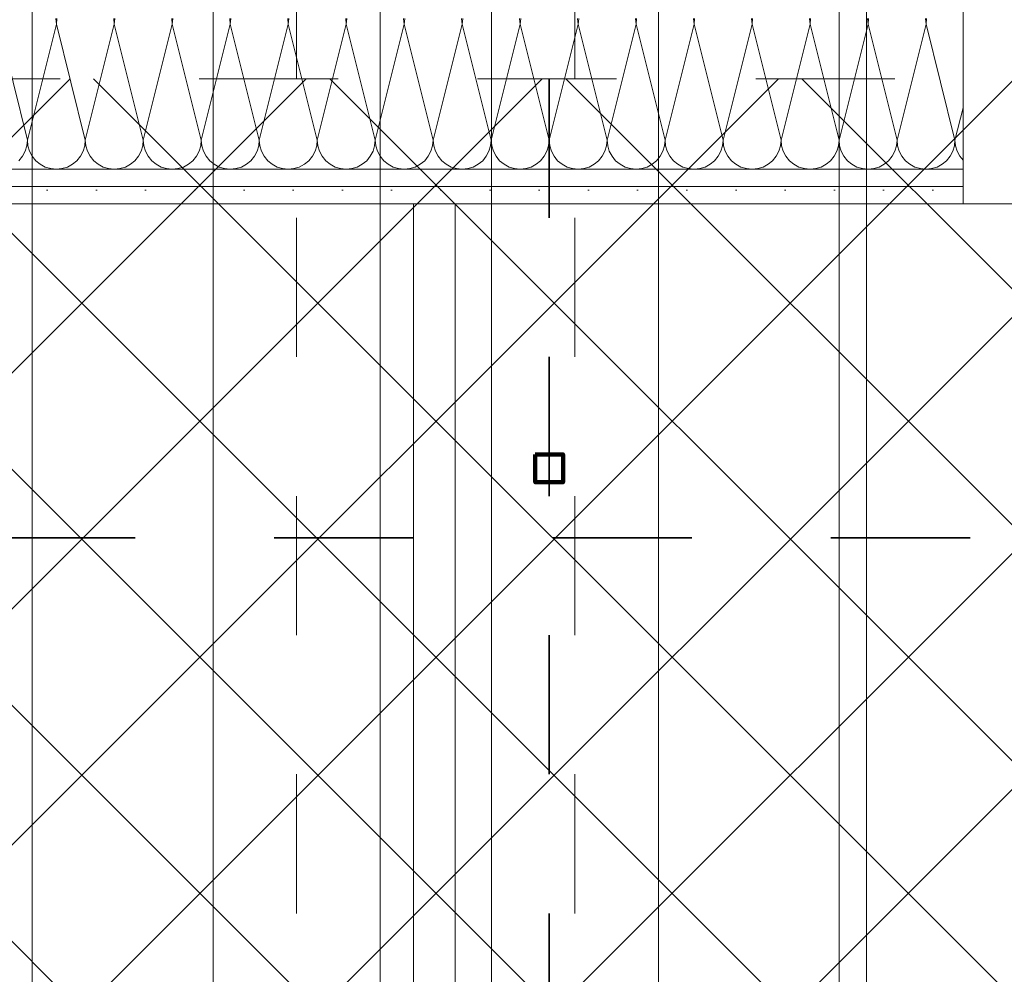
# Model space of a CAD drawing. Header units: metres. Extents: x -3.6 to 85.2, y -11 to 16.8.
# Tile 373 of 508: x 45.182 to 45.89, y 3.166 to 3.852. Entities that reach past the tile are written whole.
import ezdxf

# ---------------------------------------------------------------- set-up
doc = ezdxf.new("R2010")
doc.units = ezdxf.units.M
doc.header["$MEASUREMENT"] = 0
for name, pattern in [('Achse', [0.2, 0.1, -0.05, 0, -0.05]), ('Punktlinie weit', [0.06, 0.01, -0.05]), ('STRICHPUNKT', [0.015, 0.0075, -0.00375, 0, -0.00375])]:
    doc.linetypes.add(name, pattern=pattern)
for name, color, linetype in [('154 - Bemaßung_ Beschriftung.Ausbau - Deckenspiegel', 7, 'Continuous'), ('305 - Elemente.Linie_ Schraffur - Deckenspiegel', 7, 'Continuous'), ('Neubau_606 - Struktur.Wand Innen Ausbau', 7, 'Continuous'), ('Neubau_651 - Abdeckung.Decke abgehängt_ bekleidet', 7, 'Continuous'), ('Neubau_702 - Einrichtung.Möbel Sanitär', 7, 'Continuous')]:
    doc.layers.add(name, color=color, linetype=linetype)
doc.styles.add('ERSTELLTER_STIL_2', font='txt')
doc.dimstyles.new('ERSTELLTER_STIL__3', dxfattribs={"dimtxt": 0.1, "dimasz": 0.0532, "dimexe": 0.18, "dimexo": 0.0625, "dimgap": 0, "dimtad": 1, "dimzin": 0, "dimdsep": 46, "dimtxsty": 'ERSTELLTER_STIL_2', "dimblk": 'ARROWHEAD_2', "dimblk1": 'ARROWHEAD_2', "dimblk2": 'ARROWHEAD_2', "dimcen": 0.09, "dimse1": 1, "dimse2": 1, "dimclrd": 7, "dimclre": 7, "dimclrt": 7, "dimazin": 0, "dimtfac": 1, "dimtdec": 4, "dimtmove": 2, "dimatfit": 3, "dimfxl": 1, "dimtolj": 1, "dimtzin": 0, "dimarcsym": 0})
doc.dimstyles.new('ERSTELLTER_STIL__4', dxfattribs={"dimtxt": 0.1, "dimasz": 0.0532, "dimexe": 0.18, "dimexo": 0.0625, "dimgap": 0, "dimtad": 1, "dimzin": 0, "dimdsep": 46, "dimtxsty": 'ERSTELLTER_STIL_2', "dimblk": 'ARROWHEAD_2', "dimblk1": 'ARROWHEAD_2', "dimblk2": 'ARROWHEAD_2', "dimcen": 0.09, "dimse1": 1, "dimse2": 1, "dimclrd": 7, "dimclre": 7, "dimclrt": 7, "dimazin": 0, "dimtfac": 1, "dimtdec": 4, "dimtmove": 0, "dimatfit": 3, "dimfxl": 1, "dimtolj": 1, "dimtzin": 0, "dimarcsym": 0})
pattern_1 = [(45, (0, 0), (-0.01767767, 0.01767767), [0, -0.025])]

# ---------------------------------------------------------------- blocks, each defined once
blk = doc.blocks.new('*X1')
at = {"layer": 'Neubau_606 - Struktur.Wand Innen Ausbau', "color": 7, "linetype": 'Continuous', "lineweight": 5}
for p, q in [((45.20834, 3.84916), (45.20794, 3.85323)), ((45.20874, 3.85323), (45.20834, 3.84916)), ((45.25, 3.84916), (45.2496, 3.85323)), ((45.2504, 3.85323), (45.25, 3.84916)), ((45.29167, 3.84916), (45.29127, 3.85323)), ((45.29207, 3.85323), (45.29167, 3.84916)), ((45.33334, 3.84916), (45.33294, 3.85323)), ((45.33374, 3.85323), (45.33334, 3.84916)), ((45.375, 3.84916), (45.3746, 3.85323)), ((45.3754, 3.85323), (45.375, 3.84916)), ((45.41667, 3.84916), (45.41627, 3.85323)), ((45.41707, 3.85323), (45.41667, 3.84916)), ((45.45834, 3.84916), (45.45794, 3.85323)), ((45.45874, 3.85323), (45.45834, 3.84916)), ((45.5, 3.84916), (45.4996, 3.85323)), ((45.5004, 3.85323), (45.5, 3.84916)), ((45.54167, 3.84916), (45.54127, 3.85323)), ((45.54207, 3.85323), (45.54167, 3.84916)), ((45.58334, 3.84916), (45.58294, 3.85323)), ((45.58374, 3.85323), (45.58334, 3.84916)), ((45.625, 3.84916), (45.6246, 3.85323)), ((45.6254, 3.85323), (45.625, 3.84916)), ((45.66667, 3.84916), (45.66627, 3.85323)), ((45.66707, 3.85323), (45.66667, 3.84916)), ((45.70834, 3.84916), (45.70794, 3.85323)), ((45.70874, 3.85323), (45.70834, 3.84916)), ((45.75, 3.84916), (45.7496, 3.85323)), ((45.7504, 3.85323), (45.75, 3.84916)), ((45.79167, 3.84916), (45.79127, 3.85323)), ((45.79207, 3.85323), (45.79167, 3.84916)), ((45.83334, 3.84916), (45.83294, 3.85323)), ((45.83374, 3.85323), (45.83334, 3.84916)), ((45.16667, 3.84916), (45.1875, 3.76583)), ((45.20834, 3.84916), (45.1875, 3.76583)), ((45.20834, 3.84916), (45.22917, 3.76583)), ((45.25, 3.84916), (45.22917, 3.76583)), ((45.25, 3.84916), (45.27084, 3.76583)), ((45.29167, 3.84916), (45.27084, 3.76583)), ((45.29167, 3.84916), (45.3125, 3.76583)), ((45.33334, 3.84916), (45.3125, 3.76583)), ((45.33334, 3.84916), (45.35417, 3.76583)), ((45.375, 3.84916), (45.35417, 3.76583)), ((45.375, 3.84916), (45.39584, 3.76583)), ((45.41667, 3.84916), (45.39584, 3.76583)), ((45.41667, 3.84916), (45.4375, 3.76583)), ((45.45834, 3.84916), (45.4375, 3.76583)), ((45.45834, 3.84916), (45.47917, 3.76583)), ((45.5, 3.84916), (45.47917, 3.76583)), ((45.5, 3.84916), (45.52084, 3.76583)), ((45.54167, 3.84916), (45.52084, 3.76583)), ((45.54167, 3.84916), (45.5625, 3.76583)), ((45.58334, 3.84916), (45.5625, 3.76583)), ((45.58334, 3.84916), (45.60417, 3.76583)), ((45.625, 3.84916), (45.60417, 3.76583)), ((45.625, 3.84916), (45.64584, 3.76583)), ((45.66667, 3.84916), (45.64584, 3.76583)), ((45.66667, 3.84916), (45.6875, 3.76583)), ((45.70834, 3.84916), (45.6875, 3.76583)), ((45.70834, 3.84916), (45.72917, 3.76583)), ((45.75, 3.84916), (45.72917, 3.76583)), ((45.75, 3.84916), (45.77084, 3.76583)), ((45.79167, 3.84916), (45.77084, 3.76583)), ((45.79167, 3.84916), (45.8125, 3.76583)), ((45.83334, 3.84916), (45.8125, 3.76583)), ((45.83334, 3.84916), (45.85417, 3.76583)), ((45.85999, 3.78911), (45.85417, 3.76583)), ((45.1871, 3.76177), (45.1875, 3.76583)), ((45.1875, 3.76583), (45.1879, 3.76177)), ((45.22877, 3.76177), (45.22917, 3.76583)), ((45.22917, 3.76583), (45.22957, 3.76177)), ((45.27044, 3.76177), (45.27084, 3.76583)), ((45.27084, 3.76583), (45.27124, 3.76177)), ((45.3121, 3.76177), (45.3125, 3.76583)), ((45.3125, 3.76583), (45.3129, 3.76177)), ((45.35377, 3.76177), (45.35417, 3.76583)), ((45.35417, 3.76583), (45.35457, 3.76177)), ((45.39544, 3.76177), (45.39584, 3.76583)), ((45.39584, 3.76583), (45.39624, 3.76177)), ((45.4371, 3.76177), (45.4375, 3.76583)), ((45.4375, 3.76583), (45.4379, 3.76177)), ((45.47877, 3.76177), (45.47917, 3.76583)), ((45.47917, 3.76583), (45.47957, 3.76177)), ((45.52044, 3.76177), (45.52084, 3.76583)), ((45.52084, 3.76583), (45.52124, 3.76177)), ((45.5621, 3.76177), (45.5625, 3.76583)), ((45.5625, 3.76583), (45.5629, 3.76177)), ((45.60377, 3.76177), (45.60417, 3.76583)), ((45.60417, 3.76583), (45.60457, 3.76177)), ((45.64544, 3.76177), (45.64584, 3.76583)), ((45.64584, 3.76583), (45.64624, 3.76177)), ((45.6871, 3.76177), (45.6875, 3.76583)), ((45.6875, 3.76583), (45.6879, 3.76177)), ((45.72877, 3.76177), (45.72917, 3.76583)), ((45.72917, 3.76583), (45.72957, 3.76177)), ((45.77044, 3.76177), (45.77084, 3.76583)), ((45.77084, 3.76583), (45.77124, 3.76177)), ((45.8121, 3.76177), (45.8125, 3.76583)), ((45.8125, 3.76583), (45.8129, 3.76177)), ((45.85377, 3.76177), (45.85417, 3.76583)), ((45.85417, 3.76583), (45.85457, 3.76177)), ((45.18399, 3.75426), (45.18592, 3.75786)), ((45.18592, 3.75786), (45.1871, 3.76177)), ((45.1879, 3.76177), (45.18909, 3.75786)), ((45.18909, 3.75786), (45.19101, 3.75426)), ((45.22566, 3.75426), (45.22758, 3.75786)), ((45.22758, 3.75786), (45.22877, 3.76177)), ((45.22957, 3.76177), (45.23075, 3.75786)), ((45.23075, 3.75786), (45.23268, 3.75426)), ((45.26732, 3.75426), (45.26925, 3.75786)), ((45.26925, 3.75786), (45.27044, 3.76177)), ((45.27124, 3.76177), (45.27242, 3.75786)), ((45.27242, 3.75786), (45.27435, 3.75426)), ((45.30899, 3.75426), (45.31092, 3.75786)), ((45.31092, 3.75786), (45.3121, 3.76177)), ((45.3129, 3.76177), (45.31409, 3.75786)), ((45.31409, 3.75786), (45.31601, 3.75426)), ((45.35066, 3.75426), (45.35258, 3.75786)), ((45.35258, 3.75786), (45.35377, 3.76177)), ((45.35457, 3.76177), (45.35575, 3.75786)), ((45.35575, 3.75786), (45.35768, 3.75426)), ((45.39232, 3.75426), (45.39425, 3.75786)), ((45.39425, 3.75786), (45.39544, 3.76177)), ((45.39624, 3.76177), (45.39742, 3.75786)), ((45.39742, 3.75786), (45.39935, 3.75426)), ((45.43399, 3.75426), (45.43592, 3.75786)), ((45.43592, 3.75786), (45.4371, 3.76177)), ((45.4379, 3.76177), (45.43909, 3.75786)), ((45.43909, 3.75786), (45.44101, 3.75426)), ((45.47566, 3.75426), (45.47758, 3.75786)), ((45.47758, 3.75786), (45.47877, 3.76177)), ((45.47957, 3.76177), (45.48075, 3.75786)), ((45.48075, 3.75786), (45.48268, 3.75426)), ((45.51732, 3.75426), (45.51925, 3.75786)), ((45.51925, 3.75786), (45.52044, 3.76177)), ((45.52124, 3.76177), (45.52242, 3.75786)), ((45.52242, 3.75786), (45.52435, 3.75426)), ((45.55899, 3.75426), (45.56092, 3.75786)), ((45.56092, 3.75786), (45.5621, 3.76177)), ((45.5629, 3.76177), (45.56409, 3.75786)), ((45.56409, 3.75786), (45.56601, 3.75426)), ((45.60066, 3.75426), (45.60258, 3.75786)), ((45.60258, 3.75786), (45.60377, 3.76177)), ((45.60457, 3.76177), (45.60575, 3.75786)), ((45.60575, 3.75786), (45.60768, 3.75426)), ((45.64232, 3.75426), (45.64425, 3.75786)), ((45.64425, 3.75786), (45.64544, 3.76177)), ((45.64624, 3.76177), (45.64742, 3.75786)), ((45.64742, 3.75786), (45.64935, 3.75426)), ((45.68399, 3.75426), (45.68592, 3.75786)), ((45.68592, 3.75786), (45.6871, 3.76177)), ((45.6879, 3.76177), (45.68909, 3.75786)), ((45.68909, 3.75786), (45.69101, 3.75426)), ((45.72566, 3.75426), (45.72758, 3.75786)), ((45.72758, 3.75786), (45.72877, 3.76177)), ((45.72957, 3.76177), (45.73075, 3.75786)), ((45.73075, 3.75786), (45.73268, 3.75426)), ((45.76732, 3.75426), (45.76925, 3.75786)), ((45.76925, 3.75786), (45.77044, 3.76177)), ((45.77124, 3.76177), (45.77242, 3.75786)), ((45.77242, 3.75786), (45.77435, 3.75426)), ((45.80899, 3.75426), (45.81092, 3.75786)), ((45.81092, 3.75786), (45.8121, 3.76177)), ((45.8129, 3.76177), (45.81409, 3.75786)), ((45.81409, 3.75786), (45.81601, 3.75426)), ((45.85066, 3.75426), (45.85258, 3.75786)), ((45.85258, 3.75786), (45.85377, 3.76177)), ((45.85457, 3.76177), (45.85575, 3.75786)), ((45.85575, 3.75786), (45.85768, 3.75426)), ((45.1814, 3.7511), (45.18399, 3.75426)), ((45.19101, 3.75426), (45.1936, 3.7511)), ((45.1936, 3.7511), (45.19676, 3.74851)), ((45.21991, 3.74851), (45.22307, 3.7511)), ((45.22307, 3.7511), (45.22566, 3.75426)), ((45.23268, 3.75426), (45.23527, 3.7511)), ((45.23527, 3.7511), (45.23843, 3.74851)), ((45.26158, 3.74851), (45.26473, 3.7511)), ((45.26473, 3.7511), (45.26732, 3.75426)), ((45.27435, 3.75426), (45.27694, 3.7511)), ((45.27694, 3.7511), (45.28009, 3.74851)), ((45.30324, 3.74851), (45.3064, 3.7511)), ((45.3064, 3.7511), (45.30899, 3.75426)), ((45.31601, 3.75426), (45.3186, 3.7511)), ((45.3186, 3.7511), (45.32176, 3.74851)), ((45.34491, 3.74851), (45.34807, 3.7511)), ((45.34807, 3.7511), (45.35066, 3.75426)), ((45.35768, 3.75426), (45.36027, 3.7511)), ((45.36027, 3.7511), (45.36343, 3.74851)), ((45.38658, 3.74851), (45.38973, 3.7511)), ((45.38973, 3.7511), (45.39232, 3.75426)), ((45.39935, 3.75426), (45.40194, 3.7511)), ((45.40194, 3.7511), (45.40509, 3.74851)), ((45.42824, 3.74851), (45.4314, 3.7511)), ((45.4314, 3.7511), (45.43399, 3.75426)), ((45.44101, 3.75426), (45.4436, 3.7511)), ((45.4436, 3.7511), (45.44676, 3.74851)), ((45.46991, 3.74851), (45.47307, 3.7511)), ((45.47307, 3.7511), (45.47566, 3.75426)), ((45.48268, 3.75426), (45.48527, 3.7511)), ((45.48527, 3.7511), (45.48843, 3.74851)), ((45.51158, 3.74851), (45.51473, 3.7511)), ((45.51473, 3.7511), (45.51732, 3.75426)), ((45.52435, 3.75426), (45.52694, 3.7511)), ((45.52694, 3.7511), (45.53009, 3.74851)), ((45.55324, 3.74851), (45.5564, 3.7511)), ((45.5564, 3.7511), (45.55899, 3.75426)), ((45.56601, 3.75426), (45.5686, 3.7511)), ((45.5686, 3.7511), (45.57176, 3.74851)), ((45.59491, 3.74851), (45.59807, 3.7511)), ((45.59807, 3.7511), (45.60066, 3.75426)), ((45.60768, 3.75426), (45.61027, 3.7511)), ((45.61027, 3.7511), (45.61343, 3.74851)), ((45.63658, 3.74851), (45.63973, 3.7511)), ((45.63973, 3.7511), (45.64232, 3.75426)), ((45.64935, 3.75426), (45.65194, 3.7511)), ((45.65194, 3.7511), (45.65509, 3.74851)), ((45.67824, 3.74851), (45.6814, 3.7511)), ((45.6814, 3.7511), (45.68399, 3.75426)), ((45.69101, 3.75426), (45.6936, 3.7511)), ((45.6936, 3.7511), (45.69676, 3.74851)), ((45.71991, 3.74851), (45.72307, 3.7511)), ((45.72307, 3.7511), (45.72566, 3.75426)), ((45.73268, 3.75426), (45.73527, 3.7511)), ((45.73527, 3.7511), (45.73843, 3.74851)), ((45.76158, 3.74851), (45.76473, 3.7511)), ((45.76473, 3.7511), (45.76732, 3.75426)), ((45.77435, 3.75426), (45.77694, 3.7511)), ((45.77694, 3.7511), (45.78009, 3.74851)), ((45.80324, 3.74851), (45.8064, 3.7511)), ((45.8064, 3.7511), (45.80899, 3.75426)), ((45.81601, 3.75426), (45.8186, 3.7511)), ((45.8186, 3.7511), (45.82176, 3.74851)), ((45.84491, 3.74851), (45.84807, 3.7511)), ((45.84807, 3.7511), (45.85066, 3.75426)), ((45.85768, 3.75426), (45.85999, 3.75144)), ((45.19676, 3.74851), (45.20036, 3.74658)), ((45.20036, 3.74658), (45.20427, 3.7454)), ((45.20427, 3.7454), (45.20834, 3.745)), ((45.20834, 3.745), (45.2124, 3.7454)), ((45.2124, 3.7454), (45.21631, 3.74658)), ((45.21631, 3.74658), (45.21991, 3.74851)), ((45.23843, 3.74851), (45.24203, 3.74658)), ((45.24203, 3.74658), (45.24594, 3.7454)), ((45.24594, 3.7454), (45.25, 3.745)), ((45.25, 3.745), (45.25407, 3.7454)), ((45.25407, 3.7454), (45.25797, 3.74658)), ((45.25797, 3.74658), (45.26158, 3.74851)), ((45.28009, 3.74851), (45.2837, 3.74658)), ((45.2837, 3.74658), (45.2876, 3.7454)), ((45.2876, 3.7454), (45.29167, 3.745)), ((45.29167, 3.745), (45.29573, 3.7454)), ((45.29573, 3.7454), (45.29964, 3.74658)), ((45.29964, 3.74658), (45.30324, 3.74851)), ((45.32176, 3.74851), (45.32536, 3.74658)), ((45.32536, 3.74658), (45.32927, 3.7454)), ((45.32927, 3.7454), (45.33334, 3.745)), ((45.33334, 3.745), (45.3374, 3.7454)), ((45.3374, 3.7454), (45.34131, 3.74658)), ((45.34131, 3.74658), (45.34491, 3.74851)), ((45.36343, 3.74851), (45.36703, 3.74658)), ((45.36703, 3.74658), (45.37094, 3.7454)), ((45.37094, 3.7454), (45.375, 3.745)), ((45.375, 3.745), (45.37907, 3.7454)), ((45.37907, 3.7454), (45.38297, 3.74658)), ((45.38297, 3.74658), (45.38658, 3.74851)), ((45.40509, 3.74851), (45.4087, 3.74658)), ((45.4087, 3.74658), (45.4126, 3.7454)), ((45.4126, 3.7454), (45.41667, 3.745)), ((45.41667, 3.745), (45.42073, 3.7454)), ((45.42073, 3.7454), (45.42464, 3.74658)), ((45.42464, 3.74658), (45.42824, 3.74851)), ((45.44676, 3.74851), (45.45036, 3.74658)), ((45.45036, 3.74658), (45.45427, 3.7454)), ((45.45427, 3.7454), (45.45834, 3.745)), ((45.45834, 3.745), (45.4624, 3.7454)), ((45.4624, 3.7454), (45.46631, 3.74658)), ((45.46631, 3.74658), (45.46991, 3.74851)), ((45.48843, 3.74851), (45.49203, 3.74658)), ((45.49203, 3.74658), (45.49594, 3.7454)), ((45.49594, 3.7454), (45.5, 3.745)), ((45.5, 3.745), (45.50407, 3.7454)), ((45.50407, 3.7454), (45.50797, 3.74658)), ((45.50797, 3.74658), (45.51158, 3.74851)), ((45.53009, 3.74851), (45.5337, 3.74658)), ((45.5337, 3.74658), (45.5376, 3.7454)), ((45.5376, 3.7454), (45.54167, 3.745)), ((45.54167, 3.745), (45.54573, 3.7454)), ((45.54573, 3.7454), (45.54964, 3.74658)), ((45.54964, 3.74658), (45.55324, 3.74851)), ((45.57176, 3.74851), (45.57536, 3.74658)), ((45.57536, 3.74658), (45.57927, 3.7454)), ((45.57927, 3.7454), (45.58334, 3.745)), ((45.58334, 3.745), (45.5874, 3.7454)), ((45.5874, 3.7454), (45.59131, 3.74658)), ((45.59131, 3.74658), (45.59491, 3.74851)), ((45.61343, 3.74851), (45.61703, 3.74658)), ((45.61703, 3.74658), (45.62094, 3.7454)), ((45.62094, 3.7454), (45.625, 3.745)), ((45.625, 3.745), (45.62907, 3.7454)), ((45.62907, 3.7454), (45.63297, 3.74658)), ((45.63297, 3.74658), (45.63658, 3.74851)), ((45.65509, 3.74851), (45.6587, 3.74658)), ((45.6587, 3.74658), (45.6626, 3.7454)), ((45.6626, 3.7454), (45.66667, 3.745)), ((45.66667, 3.745), (45.67073, 3.7454)), ((45.67073, 3.7454), (45.67464, 3.74658)), ((45.67464, 3.74658), (45.67824, 3.74851)), ((45.69676, 3.74851), (45.70036, 3.74658)), ((45.70036, 3.74658), (45.70427, 3.7454)), ((45.70427, 3.7454), (45.70834, 3.745)), ((45.70834, 3.745), (45.7124, 3.7454)), ((45.7124, 3.7454), (45.71631, 3.74658)), ((45.71631, 3.74658), (45.71991, 3.74851)), ((45.73843, 3.74851), (45.74203, 3.74658)), ((45.74203, 3.74658), (45.74594, 3.7454)), ((45.74594, 3.7454), (45.75, 3.745)), ((45.75, 3.745), (45.75407, 3.7454)), ((45.75407, 3.7454), (45.75797, 3.74658)), ((45.75797, 3.74658), (45.76158, 3.74851)), ((45.78009, 3.74851), (45.7837, 3.74658)), ((45.7837, 3.74658), (45.7876, 3.7454)), ((45.7876, 3.7454), (45.79167, 3.745)), ((45.79167, 3.745), (45.79573, 3.7454)), ((45.79573, 3.7454), (45.79964, 3.74658)), ((45.79964, 3.74658), (45.80324, 3.74851)), ((45.82176, 3.74851), (45.82536, 3.74658)), ((45.82536, 3.74658), (45.82927, 3.7454)), ((45.82927, 3.7454), (45.83334, 3.745)), ((45.83334, 3.745), (45.8374, 3.7454)), ((45.8374, 3.7454), (45.84131, 3.74658)), ((45.84131, 3.74658), (45.84491, 3.74851))]:
    blk.add_line(p, q, dxfattribs=at)
blk = doc.blocks.new('*D399')
at = {"layer": '154 - Bemaßung_ Beschriftung.Ausbau - Deckenspiegel', "color": 7, "linetype": 'Continuous', "lineweight": 5}
for p, q in [((46.29686, 3.81), (46.29686, 3.84423)), ((46.33186, 3.78979), (46.26186, 3.83021)), ((46.34936, 3.81), (46.24436, 3.81)), ((46.29686, 2.72998), (46.29686, 3.81)), ((46.26186, 2.75019), (46.33186, 2.70978)), ((46.34936, 2.72998), (46.24436, 2.72998))]:
    blk.add_line(p, q, dxfattribs=at)
at = {"layer": '154 - Bemaßung_ Beschriftung.Ausbau - Deckenspiegel', "color": 7, "lineweight": 5, "insert": (46.27686, 3.13696), "char_height": 0.1, "attachment_point": 7, "rotation": 90, "style": 'ERSTELLTER_STIL_2'}
blk.add_mtext('\\A1;{\\pql;\\fArial|b0|i0|c0|p38;1,08}', dxfattribs=at)
blk = doc.blocks.new('ARROWHEAD_2')
at = {"color": 0, "linetype": 'Continuous', "lineweight": 0}
for p, q in [((-0.378, -0.655), (0.378, 0.655)), ((0, 0), (-1, 0))]:
    blk.add_line(p, q, dxfattribs=at)
blk = doc.blocks.new('*D422')
at = {"layer": '154 - Bemaßung_ Beschriftung.Ausbau - Deckenspiegel', "color": 7, "linetype": 'Continuous', "lineweight": 5}
for p, q in [((39.70749, 3.50019), (39.77749, 3.45978)), ((39.79499, 3.47998), (39.68999, 3.47998)), ((39.74249, 2.87998), (39.74249, 3.47998)), ((39.70749, 2.90019), (39.77749, 2.85978)), ((39.79499, 2.87998), (39.68999, 2.87998))]:
    blk.add_line(p, q, dxfattribs=at)
at = {"layer": '154 - Bemaßung_ Beschriftung.Ausbau - Deckenspiegel', "color": 7, "lineweight": 5, "insert": (39.72249, 3.1041), "char_height": 0.1, "attachment_point": 7, "rotation": 90, "style": 'ERSTELLTER_STIL_2'}
blk.add_mtext('\\A1;{\\pql;\\fArial|b0|i0|c0|p38;60}', dxfattribs=at)
blk = doc.blocks.new('*D423')
at = {"layer": '154 - Bemaßung_ Beschriftung.Ausbau - Deckenspiegel', "color": 7, "linetype": 'Continuous', "lineweight": 5}
for p, q in [((39.74249, 3.81), (39.74249, 3.84423)), ((39.77749, 3.78979), (39.70749, 3.8302)), ((39.79499, 3.81), (39.68999, 3.81)), ((39.74249, 3.47998), (39.74249, 3.81)), ((39.70749, 3.50019), (39.77749, 3.45978)), ((39.79499, 3.47998), (39.68999, 3.47998))]:
    blk.add_line(p, q, dxfattribs=at)
at = {"layer": '154 - Bemaßung_ Beschriftung.Ausbau - Deckenspiegel', "color": 7, "lineweight": 5, "insert": (39.72249, 3.65077), "char_height": 0.1, "attachment_point": 7, "rotation": 90, "style": 'ERSTELLTER_STIL_2'}
blk.add_mtext('\\A1;{\\pql;\\fArial|b0|i0|c0|p38;33}', dxfattribs=at)
blk = doc.blocks.new('*D429')
at = {"layer": '154 - Bemaßung_ Beschriftung.Ausbau - Deckenspiegel', "color": 7, "linetype": 'Continuous', "lineweight": 5}
for p, q in [((39.54249, 3.81), (39.54249, 3.84423)), ((39.57749, 3.78979), (39.50749, 3.8302)), ((39.59499, 3.81), (39.48999, 3.81)), ((39.54249, 3.52998), (39.54249, 3.81)), ((39.50749, 3.55019), (39.57749, 3.50978)), ((39.59499, 3.52998), (39.48999, 3.52998))]:
    blk.add_line(p, q, dxfattribs=at)
at = {"layer": '154 - Bemaßung_ Beschriftung.Ausbau - Deckenspiegel', "color": 7, "lineweight": 5, "insert": (39.52249, 3.6538), "char_height": 0.1, "attachment_point": 7, "rotation": 90, "style": 'ERSTELLTER_STIL_2'}
blk.add_mtext('\\A1;{\\pql;\\fArial|b0|i0|c0|p38;28}', dxfattribs=at)

msp = doc.modelspace()

# ---------------------------------------------------------------- hatches: boundary and pattern name
at = {"layer": 'Neubau_606 - Struktur.Wand Innen Ausbau', "linetype": 'Continuous', "lineweight": 0, "true_color": 0x000000}
h = msp.add_hatch(dxfattribs=at)
h.set_pattern_fill('Gips_0001', color=18, style=0, pattern_type=2)
h.set_pattern_definition(pattern_1)
h.paths.add_polyline_path([(44.70999, 3.745), (44.70999, 3.7325), (45.85999, 3.7325), (45.85999, 3.745)])
h = msp.add_hatch(dxfattribs=at)
h.set_pattern_fill('Gips_0001', color=18, style=0, pattern_type=2)
h.set_pattern_definition(pattern_1)
h.paths.add_polyline_path([(44.70999, 3.7325), (44.70999, 3.72), (45.85999, 3.72), (45.85999, 3.7325)])
at = {"layer": 'Neubau_651 - Abdeckung.Decke abgehängt_ bekleidet', "linetype": 'Continuous', "lineweight": 13, "true_color": 0xffbfbf}
h = msp.add_hatch(dxfattribs=at)
h.set_pattern_fill('Raster_20x20_Diagonal_0001', color=254, style=0, pattern_type=2)
h.set_pattern_definition([(45, (0, 0), (-0.0848528, 0.0848528), []), (135, (0, 0), (0.0848528, 0.0848528), [])])
h.paths.add_polyline_path([(43.96499, 0.94498), (44.28999, 0.94498), (44.28999, 0.74948), (47.15998, 0.74948), (47.15998, 3.81), (43.96499, 3.81)])

# ---------------------------------------------------------------- linework, layer by layer
at = {"layer": '305 - Elemente.Linie_ Schraffur - Deckenspiegel', "color": 7, "linetype": 'STRICHPUNKT', "lineweight": 9}
for p, q in [((45.381, 5.31), (45.381, 0.645)), ((45.581, 5.31), (45.581, 0.645))]:
    msp.add_line(p, q, dxfattribs=at)
at = {"layer": '305 - Elemente.Linie_ Schraffur - Deckenspiegel', "color": 7, "linetype": 'Continuous', "lineweight": 9, "flags": 128}
for points in [[(45.191, 5.31), (45.771, 5.31), (45.771, 0.645), (45.191, 0.645)], [(45.7905, 5.31), (46.3705, 5.31), (46.3705, 0.645), (45.7905, 0.645)]]:
    msp.add_lwpolyline(points, close=True, dxfattribs=at)
at = {"layer": '305 - Elemente.Linie_ Schraffur - Deckenspiegel', "color": 7, "linetype": 'Continuous', "lineweight": 9}
for points in [[(45.321, 0.645), (45.441, 0.645), (45.441, 5.31), (45.321, 5.31)], [(45.521, 0.645), (45.641, 0.645), (45.641, 5.31), (45.521, 5.31)]]:
    msp.add_lwpolyline(points, close=True, dxfattribs=at)
at = {"layer": 'Neubau_606 - Struktur.Wand Innen Ausbau', "color": 1, "linetype": 'Continuous', "lineweight": 13}
for p, q in [((45.85999, 3.87), (45.85999, 3.745)), ((45.85999, 3.745), (44.70999, 3.745)), ((45.85999, 3.745), (45.85999, 3.7325)), ((45.85999, 3.7325), (45.85999, 3.72)), ((45.85999, 3.72), (46.74499, 3.72))]:
    msp.add_line(p, q, dxfattribs=at)
at = {"layer": 'Neubau_606 - Struktur.Wand Innen Ausbau', "color": 1, "linetype": 'Continuous', "lineweight": 9}
msp.add_line((45.85999, 3.7325), (44.70999, 3.7325), dxfattribs=at)
at = {"layer": 'Neubau_606 - Struktur.Wand Innen Ausbau', "color": 1, "linetype": 'Continuous', "lineweight": 13, "flags": 128}
msp.add_lwpolyline([(44.70999, 3.72), (45.85999, 3.72)], dxfattribs=at)
at = {"layer": 'Neubau_651 - Abdeckung.Decke abgehängt_ bekleidet', "color": 1, "linetype": 'Achse', "lineweight": 35}
for p, q in [((45.56248, 3.81), (45.56248, 0.74948)), ((43.96499, 3.47998), (47.15997, 3.47998))]:
    msp.add_line(p, q, dxfattribs=at)
at = {"layer": 'Neubau_651 - Abdeckung.Decke abgehängt_ bekleidet', "color": 1, "linetype": 'Punktlinie weit', "lineweight": 13, "flags": 128}
msp.add_lwpolyline([(43.96499, 0.94498), (44.28999, 0.94498), (44.28999, 0.74948), (47.15998, 0.74948), (47.15998, 3.81), (43.96499, 3.81)], close=True, dxfattribs=at)
at = {"layer": 'Neubau_651 - Abdeckung.Decke abgehängt_ bekleidet', "color": 1, "linetype": 'Continuous', "lineweight": 100, "flags": 128}
msp.add_lwpolyline([(45.55247, 3.53998), (45.57247, 3.53998), (45.57247, 3.51998), (45.55247, 3.51998)], close=True, dxfattribs=at)
at = {"layer": 'Neubau_702 - Einrichtung.Möbel Sanitär', "color": 1, "linetype": 'Continuous', "lineweight": 13, "flags": 128}
for points in [[(45.46502, 3.72), (45.46502, 2.78998)], [(45.49502, 3.72), (45.46502, 3.72)], [(45.49502, 0.83998), (45.49502, 3.72)]]:
    msp.add_lwpolyline(points, dxfattribs=at)

# ---------------------------------------------------------------- block references
at = {"layer": 'Neubau_606 - Struktur.Wand Innen Ausbau', "color": 1, "lineweight": 13}
msp.add_blockref('*X1', (0, 0), dxfattribs=at)

# ---------------------------------------------------------------- dimensions: what is measured, and where the dimension line sits
at = {"layer": '154 - Bemaßung_ Beschriftung.Ausbau - Deckenspiegel', "color": 7, "linetype": 'Continuous', "lineweight": 5}
for base, p1, p2, dimstyle, picture, middle in [((39.54249, 3.81), (40.78253, 3.52998), (47.15998, 3.81), 'ERSTELLTER_STIL__3', '*D429', (39.47249, 3.73004)), ((39.74249, 3.81), (47.15997, 3.47998), (47.15998, 3.81), 'ERSTELLTER_STIL__3', '*D423', (39.67249, 3.727)), ((46.29686, 3.81), (42.89253, 2.72998), (43.54499, 3.81), 'ERSTELLTER_STIL__4', '*D399', (46.22686, 3.26684)), ((39.74249, 3.47998), (47.15998, 2.87998), (47.15997, 3.47998), 'ERSTELLTER_STIL__4', '*D422', (39.67249, 3.18033))]:
    dim = msp.add_linear_dim(base=base, p1=p1, p2=p2, angle=90, dimstyle=dimstyle, dxfattribs=at)
    dim.commit()
    dim.dimension.update_dxf_attribs({"geometry": picture, "text_midpoint": middle, "dimtype": 160, "text_rotation": 90})

doc.saveas('drawing.dxf')
